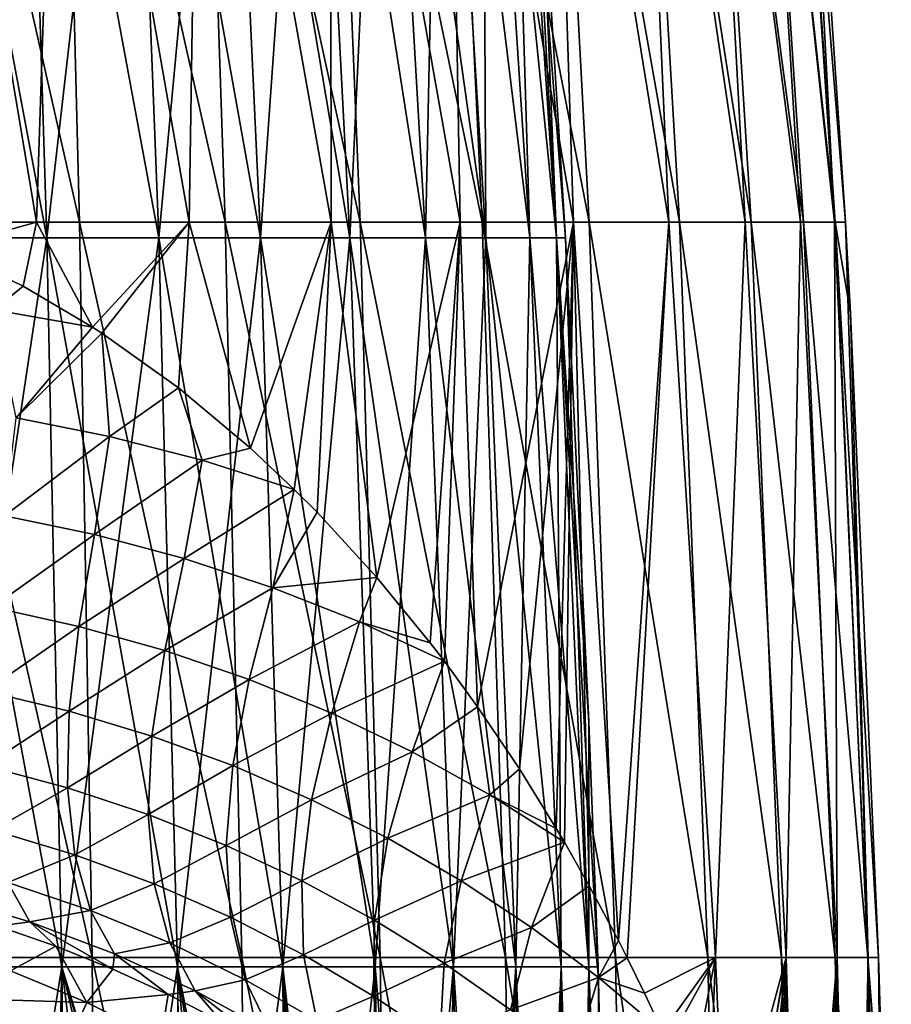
# Model space of a CAD drawing. Header units: metres. Extents: x -62 to 150, y -92 to 92.
# Tile 404 of 656: x 5 to 15, y 12 to 24. Entities that reach past the tile are written whole.
import ezdxf

# ---------------------------------------------------------------- set-up
doc = ezdxf.new("R2010")
doc.units = ezdxf.units.M
doc.layers.add('solid_500615', color=7, linetype='CONTINUOUS')

msp = doc.modelspace()

# ---------------------------------------------------------------- linework, layer by layer
at = {"layer": 'solid_500615'}
for points in [[(5.075491, 21.583109, -13.675952), (3.185355, 21.589016, -14.235032), (3.625036, 30.216682, -13.528821)], [(5.075491, 21.583109, -13.675952), (3.625036, 30.216682, -13.528821), (5.35989, 30.216682, -12.939918)], [(3.625036, 30.216682, 13.528821), (3.775497, 21.583097, 14.090348), (5.582357, 21.583097, 13.477002)], [(5.35989, 30.216682, 12.939918), (3.625036, 30.216682, 13.528821), (5.582357, 21.583097, 13.477002)], [(6.870572, 21.583107, -12.868081), (5.075491, 21.583109, -13.675952), (5.35989, 30.216682, -12.939918)], [(6.870572, 21.583107, -12.868081), (5.35989, 30.216682, -12.939918), (7.003033, 30.216682, -12.129609)], [(5.35989, 30.216682, 12.939918), (5.582357, 21.583097, 13.477002), (7.293701, 21.583097, 12.63306)], [(7.003033, 30.216682, 12.129609), (5.35989, 30.216682, 12.939918), (7.293701, 21.583097, 12.63306)], [(8.540539, 21.583107, -11.825881), (6.870572, 21.583107, -12.868081), (7.003033, 30.216682, -12.129609)], [(8.540539, 21.583107, -11.825881), (7.003033, 30.216682, -12.129609), (8.526353, 30.216682, -11.111759)], [(7.003033, 30.216682, 12.129609), (7.293701, 21.583097, 12.63306), (8.880248, 21.583097, 11.572964)], [(8.526353, 30.216682, 11.111759), (7.003033, 30.216682, 12.129609), (8.880248, 21.583097, 11.572964)], [(10.054982, 21.583105, -10.568331), (8.526353, 30.216682, -11.111759), (9.903784, 30.216682, -9.903784)], [(10.054982, 21.583105, -10.568331), (8.540539, 21.583107, -11.825881), (8.526353, 30.216682, -11.111759)], [(8.526353, 30.216682, 11.111759), (8.880248, 21.583097, 11.572964), (10.314851, 21.583097, 10.314851)], [(9.903784, 30.216682, 9.903784), (8.526353, 30.216682, 11.111759), (10.314851, 21.583097, 10.314851)], [(11.386323, 21.583103, -9.11833), (9.903784, 30.216682, -9.903784), (11.111759, 30.216682, -8.526353)], [(11.386323, 21.583103, -9.11833), (10.054982, 21.583105, -10.568331), (9.903784, 30.216682, -9.903784)], [(9.903784, 30.216682, 9.903784), (10.314851, 21.583097, 10.314851), (11.572964, 21.583097, 8.880248)], [(11.111759, 30.216682, 8.526353), (9.903784, 30.216682, 9.903784), (11.572964, 21.583097, 8.880248)], [(12.510318, 21.583103, -7.502283), (11.111759, 30.216682, -8.526353), (12.129609, 30.216682, -7.003033)], [(12.510318, 21.583103, -7.502283), (11.386323, 21.583103, -9.11833), (11.111759, 30.216682, -8.526353)], [(11.111759, 30.216682, 8.526353), (11.572964, 21.583097, 8.880248), (12.63306, 21.583097, 7.293701)], [(12.129609, 30.216682, 7.003033), (11.111759, 30.216682, 8.526353), (12.63306, 21.583097, 7.293701)], [(13.406498, 21.583101, -5.749619), (12.129609, 30.216682, -7.003033), (12.939918, 30.216682, -5.35989)], [(13.406498, 21.583101, -5.749619), (12.510318, 21.583103, -7.502283), (12.129609, 30.216682, -7.003033)], [(12.129609, 30.216682, 7.003033), (12.63306, 21.583097, 7.293701), (13.477002, 21.583097, 5.582357)], [(12.939918, 30.216682, 5.35989), (12.129609, 30.216682, 7.003033), (13.477002, 21.583097, 5.582357)], [(14.058544, 21.583101, -3.892253), (12.939918, 30.216682, -5.35989), (13.528821, 30.216682, -3.625036)], [(14.058544, 21.583101, -3.892253), (13.406498, 21.583101, -5.749619), (12.939918, 30.216682, -5.35989)], [(12.939918, 30.216682, 5.35989), (13.477002, 21.583097, 5.582357), (14.090348, 21.583097, 3.775497)], [(13.528821, 30.216682, 3.625036), (12.939918, 30.216682, 5.35989), (14.090348, 21.583097, 3.775497)], [(14.454583, 21.583099, -1.964009), (13.528821, 30.216682, -3.625036), (13.886242, 30.216682, -1.828158)], [(14.454583, 21.583099, -1.964009), (14.058544, 21.583101, -3.892253), (13.528821, 30.216682, -3.625036)], [(13.528821, 30.216682, 3.625036), (14.090348, 21.583097, 3.775497), (14.462605, 21.583097, 1.904038)], [(13.886242, 30.216682, 1.828158), (13.528821, 30.216682, 3.625036), (14.462605, 21.583097, 1.904038)], [(14.454583, 21.583099, -1.964009), (13.886242, 30.216682, -1.828158), (14.006066, 30.216682)], [(13.886242, 30.216682, 1.828158), (14.587402, 21.583097), (14.006066, 30.216682)], [(13.886242, 30.216682, 1.828158), (14.462605, 21.583097, 1.904038), (14.587402, 21.583097)], [(14.587402, 21.583097), (14.454583, 21.583099, -1.964009), (14.006066, 30.216682)], [(3.781654, 21.398355, 10.640554), (3.588643, 29.95804, 10.097473), (4.930157, 29.95804, 9.514771)], [(3.588643, 29.95804, -10.097473), (3.781654, 21.398355, -10.640554), (5.19532, 21.398355, -10.026512)], [(4.930157, 29.95804, -9.514771), (3.588643, 29.95804, -10.097473), (5.19532, 21.398355, -10.026512)], [(5.19532, 21.398355, 10.026512), (3.781654, 21.398355, 10.640554), (4.930157, 29.95804, 9.514771)], [(5.19532, 21.398355, 10.026512), (4.930157, 29.95804, 9.514771), (6.179832, 29.95804, 8.754827)], [(4.930157, 29.95804, -9.514771), (5.19532, 21.398355, -10.026512), (6.512207, 21.398355, -9.225696)], [(6.179832, 29.95804, -8.754827), (4.930157, 29.95804, -9.514771), (6.512207, 21.398355, -9.225696)], [(6.512207, 21.398355, 9.225696), (5.19532, 21.398355, 10.026512), (6.179832, 29.95804, 8.754827)], [(6.512207, 21.398355, 9.225696), (6.179832, 29.95804, 8.754827), (7.314388, 29.95804, 7.831797)], [(6.179832, 29.95804, -8.754827), (6.512207, 21.398355, -9.225696), (7.707784, 21.398355, -8.253021)], [(7.314388, 29.95804, -7.831797), (6.179832, 29.95804, -8.754827), (7.707784, 21.398355, -8.253021)], [(7.707784, 21.398355, 8.253021), (6.512207, 21.398355, 9.225696), (7.314388, 29.95804, 7.831797)], [(7.707784, 21.398355, 8.253021), (7.314388, 29.95804, 7.831797), (8.312691, 29.95804, 6.762876)], [(7.314388, 29.95804, -7.831797), (7.707784, 21.398355, -8.253021), (8.75978, 21.398355, -7.126609)], [(8.312691, 29.95804, -6.762876), (7.314388, 29.95804, -7.831797), (8.75978, 21.398355, -7.126609)], [(8.75978, 21.398355, 7.126609), (7.707784, 21.398355, 8.253021), (8.312691, 29.95804, 6.762876)], [(8.75978, 21.398355, 7.126609), (8.312691, 29.95804, 6.762876), (9.156144, 29.95804, 5.567975)], [(8.312691, 29.95804, -6.762876), (8.75978, 21.398355, -7.126609), (9.648597, 21.398355, -5.867442)], [(9.156144, 29.95804, -5.567975), (8.312691, 29.95804, -6.762876), (9.648597, 21.398355, -5.867442)], [(9.648597, 21.398355, 5.867442), (8.75978, 21.398355, 7.126609), (9.156144, 29.95804, 5.567975)], [(9.648597, 21.398355, 5.867442), (9.156144, 29.95804, 5.567975), (9.829036, 29.95804, 4.269352)], [(9.156144, 29.95804, -5.567975), (9.648597, 21.398355, -5.867442), (10.357679, 21.398355, -4.498975)], [(9.829036, 29.95804, -4.269352), (9.156144, 29.95804, -5.567975), (10.357679, 21.398355, -4.498975)], [(10.357679, 21.398355, 4.498975), (9.648597, 21.398355, 5.867442), (9.829036, 29.95804, 4.269352)], [(10.357679, 21.398355, 4.498975), (9.829036, 29.95804, 4.269352), (10.31883, 29.95804, 2.891201)], [(9.829036, 29.95804, -4.269352), (10.357679, 21.398355, -4.498975), (10.873817, 21.398355, -3.046701)], [(10.31883, 29.95804, -2.891201), (9.829036, 29.95804, -4.269352), (10.873817, 21.398355, -3.046701)], [(10.873817, 21.398355, 3.046701), (10.31883, 29.95804, 2.891201), (10.616405, 29.95804, 1.459191)], [(10.873817, 21.398355, 3.046701), (10.357679, 21.398355, 4.498975), (10.31883, 29.95804, 2.891201)], [(10.31883, 29.95804, -2.891201), (10.873817, 21.398355, -3.046701), (11.187397, 21.398355, -1.537672)], [(10.616405, 29.95804, -1.459191), (10.31883, 29.95804, -2.891201), (11.187397, 21.398355, -1.537672)], [(11.187397, 21.398355, 1.537672), (10.616405, 29.95804, 1.459191), (10.716217, 29.95804)], [(11.187397, 21.398355, 1.537672), (10.873817, 21.398355, 3.046701), (10.616405, 29.95804, 1.459191)], [(10.616405, 29.95804, -1.459191), (11.292577, 21.398355), (10.995248, 26.167694)], [(10.616405, 29.95804, -1.459191), (11.187397, 21.398355, -1.537672), (11.292577, 21.398355)], [(10.995248, 26.167694), (11.187397, 21.398355, 1.537672), (10.716217, 29.95804)], [(10.995248, 26.167694), (11.292577, 21.398355), (11.187397, 21.398355, 1.537672)], [(3.985958, 21.280092, -14.0498), (3.185355, 21.589016, -14.235032), (5.075491, 21.583109, -13.675952)], [(3.775497, 21.583097, 14.090348), (3.875771, 12.938643, 14.464576), (5.730619, 12.938643, 13.83494)], [(5.582357, 21.583097, 13.477002), (3.775497, 21.583097, 14.090348), (5.730619, 12.938643, 13.83494)], [(4.918052, 20.831591, -13.777323), (3.985958, 21.280092, -14.0498), (5.075491, 21.583109, -13.675952)], [(5.732983, 20.349724, -13.48664), (4.918052, 20.831591, -13.777323), (5.075491, 21.583109, -13.675952)], [(5.732983, 20.349724, -13.48664), (5.075491, 21.583109, -13.675952), (6.870572, 21.583107, -12.868081)], [(5.582357, 21.583097, 13.477002), (5.730619, 12.938643, 13.83494), (7.487415, 12.938643, 12.968584)], [(7.293701, 21.583097, 12.63306), (5.582357, 21.583097, 13.477002), (7.487415, 12.938643, 12.968584)], [(5.845225, 20.276819, -13.442569), (5.732983, 20.349724, -13.48664), (6.870572, 21.583107, -12.868081)], [(6.745594, 19.635681, -13.051497), (5.845225, 20.276819, -13.442569), (6.870572, 21.583107, -12.868081)], [(7.592062, 18.9249, -12.619517), (6.745594, 19.635681, -13.051497), (6.870572, 21.583107, -12.868081)], [(7.592062, 18.9249, -12.619517), (6.870572, 21.583107, -12.868081), (8.540539, 21.583107, -11.825881)], [(7.293701, 21.583097, 12.63306), (7.487415, 12.938643, 12.968584), (9.116099, 12.938643, 11.880332)], [(8.880248, 21.583097, 11.572964), (7.293701, 21.583097, 12.63306), (9.116099, 12.938643, 11.880332)], [(8.105809, 18.440285, -12.323983), (7.592062, 18.9249, -12.619517), (8.540539, 21.583107, -11.825881)], [(8.373058, 18.173624, -12.159389), (8.105809, 18.440285, -12.323983), (8.540539, 21.583107, -11.825881)], [(9.0751, 17.405342, -11.68976), (8.373058, 18.173624, -12.159389), (8.540539, 21.583107, -11.825881)], [(9.0751, 17.405342, -11.68976), (8.540539, 21.583107, -11.825881), (10.054982, 21.583105, -10.568331)], [(8.880248, 21.583097, 11.572964), (9.116099, 12.938643, 11.880332), (10.588804, 12.938643, 10.588804)], [(10.314851, 21.583097, 10.314851), (8.880248, 21.583097, 11.572964), (10.588804, 12.938643, 10.588804)], [(9.703237, 16.639364, -11.218655), (9.0751, 17.405342, -11.68976), (10.054982, 21.583105, -10.568331)], [(9.870756, 16.421003, -11.0841), (9.703237, 16.639364, -11.218655), (10.054982, 21.583105, -10.568331)], [(10.258547, 15.887612, -10.757129), (9.870756, 16.421003, -11.0841), (10.054982, 21.583105, -10.568331)], [(10.258547, 15.887612, -10.757129), (10.054982, 21.583105, -10.568331), (11.386323, 21.583103, -9.11833)], [(10.751369, 15.158846, -10.307064), (10.258547, 15.887612, -10.757129), (11.386323, 21.583103, -9.11833)], [(10.314851, 21.583097, 10.314851), (10.588804, 12.938643, 10.588804), (11.880332, 12.938643, 9.116099)], [(11.572964, 21.583097, 8.880248), (10.314851, 21.583097, 10.314851), (11.880332, 12.938643, 9.116099)], [(11.186086, 14.456781, -9.874388), (10.751369, 15.158846, -10.307064), (11.386323, 21.583103, -9.11833)], [(11.282111, 14.2938, -9.773819), (11.186086, 14.456781, -9.874388), (11.386323, 21.583103, -9.11833)], [(11.573145, 13.782898, -9.456847), (11.282111, 14.2938, -9.773819), (11.386323, 21.583103, -9.11833)], [(11.916307, 13.137739, -9.057894), (11.386323, 21.583103, -9.11833), (12.510318, 21.583103, -7.502283)], [(11.916307, 13.137739, -9.057894), (11.573145, 13.782898, -9.456847), (11.386323, 21.583103, -9.11833)], [(11.572964, 21.583097, 8.880248), (11.880332, 12.938643, 9.116099), (12.968584, 12.938643, 7.487415)], [(12.63306, 21.583097, 7.293701), (11.572964, 21.583097, 8.880248), (12.968584, 12.938643, 7.487415)], [(11.916307, 13.137739, -9.057894), (12.510318, 21.583103, -7.502283), (12.01897, 12.935781, -8.93268)], [(12.01897, 12.935781, -8.93268), (12.510318, 21.583103, -7.502283), (13.058185, 12.938647, -7.330032)], [(13.058185, 12.938647, -7.330032), (12.510318, 21.583103, -7.502283), (13.406498, 21.583101, -5.749619)], [(12.63306, 21.583097, 7.293701), (12.968584, 12.938643, 7.487415), (13.83494, 12.938643, 5.730619)], [(13.477002, 21.583097, 5.582357), (12.63306, 21.583097, 7.293701), (13.83494, 12.938643, 5.730619)], [(13.058185, 12.938647, -7.330032), (13.406498, 21.583101, -5.749619), (13.886349, 12.938646, -5.604897)], [(13.886349, 12.938646, -5.604897), (13.406498, 21.583101, -5.749619), (14.058544, 21.583101, -3.892253)], [(13.477002, 21.583097, 5.582357), (13.83494, 12.938643, 5.730619), (14.464576, 12.938643, 3.875771)], [(14.090348, 21.583097, 3.775497), (13.477002, 21.583097, 5.582357), (14.464576, 12.938643, 3.875771)], [(13.886349, 12.938646, -5.604897), (14.058544, 21.583101, -3.892253), (14.487747, 12.938644, -3.788235)], [(14.487747, 12.938644, -3.788235), (14.058544, 21.583101, -3.892253), (14.454583, 21.583099, -1.964009)], [(14.090348, 21.583097, 3.775497), (14.464576, 12.938643, 3.875771), (14.846719, 12.938643, 1.954608)], [(14.462605, 21.583097, 1.904038), (14.090348, 21.583097, 3.775497), (14.846719, 12.938643, 1.954608)], [(14.852561, 12.938643, -1.90971), (14.454583, 21.583099, -1.964009), (14.587402, 21.583097)], [(14.487747, 12.938644, -3.788235), (14.454583, 21.583099, -1.964009), (14.852561, 12.938643, -1.90971)], [(14.462605, 21.583097, 1.904038), (14.646024, 20.510857), (14.587402, 21.583097)], [(14.462605, 21.583097, 1.904038), (14.974831, 12.938643), (14.646024, 20.510857)], [(14.462605, 21.583097, 1.904038), (14.846719, 12.938643, 1.954608), (14.974831, 12.938643)], [(14.646024, 20.510857), (14.852561, 12.938643, -1.90971), (14.587402, 21.583097)], [(3.910285, 12.827892, 11.002488), (3.781654, 21.398355, 10.640554), (5.19532, 21.398355, 10.026512)], [(3.781654, 21.398355, -10.640554), (3.910285, 12.827892, -11.002488), (5.372036, 12.827892, -10.36756)], [(5.19532, 21.398355, -10.026512), (3.781654, 21.398355, -10.640554), (5.372036, 12.827892, -10.36756)], [(5.372036, 12.827892, 10.36756), (3.910285, 12.827892, 11.002488), (5.19532, 21.398355, 10.026512)], [(5.372036, 12.827892, 10.36756), (5.19532, 21.398355, 10.026512), (6.512207, 21.398355, 9.225696)], [(5.19532, 21.398355, -10.026512), (5.372036, 12.827892, -10.36756), (6.733717, 12.827892, -9.539504)], [(6.512207, 21.398355, -9.225696), (5.19532, 21.398355, -10.026512), (6.733717, 12.827892, -9.539504)], [(6.733717, 12.827892, 9.539504), (5.372036, 12.827892, 10.36756), (6.512207, 21.398355, 9.225696)], [(6.733717, 12.827892, 9.539504), (6.512207, 21.398355, 9.225696), (7.707784, 21.398355, 8.253021)], [(6.512207, 21.398355, -9.225696), (6.733717, 12.827892, -9.539504), (7.969961, 12.827892, -8.533745)], [(7.707784, 21.398355, -8.253021), (6.512207, 21.398355, -9.225696), (7.969961, 12.827892, -8.533745)], [(7.969961, 12.827892, 8.533745), (6.733717, 12.827892, 9.539504), (7.707784, 21.398355, 8.253021)], [(7.969961, 12.827892, 8.533745), (7.707784, 21.398355, 8.253021), (8.75978, 21.398355, 7.126609)], [(7.707784, 21.398355, -8.253021), (7.969961, 12.827892, -8.533745), (9.05774, 12.827892, -7.369018)], [(8.75978, 21.398355, -7.126609), (7.707784, 21.398355, -8.253021), (9.05774, 12.827892, -7.369018)], [(9.05774, 12.827892, 7.369018), (7.969961, 12.827892, 8.533745), (8.75978, 21.398355, 7.126609)], [(9.05774, 12.827892, 7.369018), (8.75978, 21.398355, 7.126609), (9.648597, 21.398355, 5.867442)], [(8.75978, 21.398355, -7.126609), (9.05774, 12.827892, -7.369018), (9.97679, 12.827892, -6.06702)], [(9.648597, 21.398355, -5.867442), (8.75978, 21.398355, -7.126609), (9.97679, 12.827892, -6.06702)], [(9.97679, 12.827892, 6.06702), (9.05774, 12.827892, 7.369018), (9.648597, 21.398355, 5.867442)], [(9.97679, 12.827892, 6.06702), (9.648597, 21.398355, 5.867442), (10.357679, 21.398355, 4.498975)], [(9.648597, 21.398355, -5.867442), (9.97679, 12.827892, -6.06702), (10.709991, 12.827892, -4.652006)], [(10.357679, 21.398355, -4.498975), (9.648597, 21.398355, -5.867442), (10.709991, 12.827892, -4.652006)], [(10.709991, 12.827892, 4.652006), (9.97679, 12.827892, 6.06702), (10.357679, 21.398355, 4.498975)], [(10.709991, 12.827892, 4.652006), (10.357679, 21.398355, 4.498975), (10.873817, 21.398355, 3.046701)], [(10.357679, 21.398355, -4.498975), (10.709991, 12.827892, -4.652006), (11.243687, 12.827892, -3.150333)], [(10.873817, 21.398355, -3.046701), (10.357679, 21.398355, -4.498975), (11.243687, 12.827892, -3.150333)], [(11.243687, 12.827892, 3.150333), (10.709991, 12.827892, 4.652006), (10.873817, 21.398355, 3.046701)], [(11.243687, 12.827892, 3.150333), (10.873817, 21.398355, 3.046701), (11.187397, 21.398355, 1.537672)], [(10.873817, 21.398355, -3.046701), (11.243687, 12.827892, -3.150333), (11.567932, 12.827892, -1.589976)], [(11.187397, 21.398355, -1.537672), (10.873817, 21.398355, -3.046701), (11.567932, 12.827892, -1.589976)], [(11.567932, 12.827892, 1.589976), (11.187397, 21.398355, 1.537672), (11.292577, 21.398355)], [(11.567932, 12.827892, 1.589976), (11.243687, 12.827892, 3.150333), (11.187397, 21.398355, 1.537672)], [(11.187397, 21.398355, -1.537672), (11.569088, 15.708481), (11.292577, 21.398355)], [(11.187397, 21.398355, -1.537672), (11.67669, 12.827892), (11.569088, 15.708481)], [(11.187397, 21.398355, -1.537672), (11.567932, 12.827892, -1.589976), (11.67669, 12.827892)], [(11.569088, 15.708481), (11.567932, 12.827892, 1.589976), (11.292577, 21.398355)], [(4.572309, 20.554382, -13.923226), (3.985958, 21.280092, -14.0498), (4.918052, 20.831591, -13.777323)], [(4.572309, 20.554382, -13.923226), (4.918052, 20.831591, -13.777323), (5.732983, 20.349724, -13.48664)], [(4.572309, 20.554382, -13.923226), (5.732983, 20.349724, -13.48664), (4.837202, 19.28476, -14.036428)], [(14.646024, 20.510857), (14.974831, 12.938643), (14.852561, 12.938643, -1.90971)], [(4.837202, 19.28476, -14.036428), (5.732983, 20.349724, -13.48664), (5.845225, 20.276819, -13.442569)], [(4.837202, 19.28476, -14.036428), (5.845225, 20.276819, -13.442569), (5.931901, 19.06497, -13.546581)], [(5.931901, 19.06497, -13.546581), (5.845225, 20.276819, -13.442569), (6.745594, 19.635681, -13.051497)], [(5.931901, 19.06497, -13.546581), (6.745594, 19.635681, -13.051497), (7.022328, 18.785242, -12.974162)], [(7.022328, 18.785242, -12.974162), (6.745594, 19.635681, -13.051497), (7.592062, 18.9249, -12.619517)], [(4.837202, 19.28476, -14.036428), (5.931901, 19.06497, -13.546581), (4.698261, 18.132162, -14.474605)], [(5.931901, 19.06497, -13.546581), (5.758332, 17.910295, -13.951516), (4.698261, 18.132162, -14.474605)], [(5.931901, 19.06497, -13.546581), (7.022328, 18.785242, -12.974162), (5.758332, 17.910295, -13.951516)], [(7.022328, 18.785242, -12.974162), (7.592062, 18.9249, -12.619517), (8.105809, 18.440285, -12.323983)], [(7.022328, 18.785242, -12.974162), (6.812347, 17.628859, -13.342797), (5.758332, 17.910295, -13.951516)], [(7.022328, 18.785242, -12.974162), (8.105809, 18.440285, -12.323983), (6.812347, 17.628859, -13.342797)], [(6.812347, 17.628859, -13.342797), (8.105809, 18.440285, -12.323983), (7.85301, 17.286602, -12.65709)], [(7.85301, 17.286602, -12.65709), (8.105809, 18.440285, -12.323983), (8.373058, 18.173624, -12.159389)], [(7.85301, 17.286602, -12.65709), (8.373058, 18.173624, -12.159389), (9.0751, 17.405342, -11.68976)], [(4.698261, 18.132162, -14.474605), (5.758332, 17.910295, -13.951516), (4.553577, 17.05698, -15.099317)], [(5.758332, 17.910295, -13.951516), (5.572436, 16.831781, -14.555072), (4.553577, 17.05698, -15.099317)], [(5.758332, 17.910295, -13.951516), (6.812347, 17.628859, -13.342797), (5.572436, 16.831781, -14.555072)], [(6.812347, 17.628859, -13.342797), (6.58212, 16.549086, -13.924173), (5.572436, 16.831781, -14.555072)], [(6.812347, 17.628859, -13.342797), (7.85301, 17.286602, -12.65709), (6.58212, 16.549086, -13.924173)], [(7.85301, 17.286602, -12.65709), (9.0751, 17.405342, -11.68976), (8.873135, 16.884399, -11.90263)], [(8.873135, 16.884399, -11.90263), (9.0751, 17.405342, -11.68976), (9.703237, 16.639364, -11.218655)], [(7.85301, 17.286602, -12.65709), (7.575937, 16.208246, -13.215944), (6.58212, 16.549086, -13.924173)], [(7.85301, 17.286602, -12.65709), (8.873135, 16.884399, -11.90263), (7.575937, 16.208246, -13.215944)], [(4.553577, 17.05698, -15.099317), (5.572436, 16.831781, -14.555072), (4.472319, 16.07062, -15.872358)], [(5.572436, 16.831781, -14.555072), (5.458721, 15.834051, -15.308102), (4.472319, 16.07062, -15.872358)], [(5.572436, 16.831781, -14.555072), (6.58212, 16.549086, -13.924173), (5.458721, 15.834051, -15.308102)], [(8.873135, 16.884399, -11.90263), (8.547388, 15.810471, -12.439192), (7.575937, 16.208246, -13.215944)], [(8.873135, 16.884399, -11.90263), (9.870756, 16.421003, -11.0841), (8.547388, 15.810471, -12.439192)], [(8.873135, 16.884399, -11.90263), (9.703237, 16.639364, -11.218655), (9.870756, 16.421003, -11.0841)], [(6.58212, 16.549086, -13.924173), (6.430868, 15.541916, -14.656657), (5.458721, 15.834051, -15.308102)], [(6.58212, 16.549086, -13.924173), (7.575937, 16.208246, -13.215944), (6.430868, 15.541916, -14.656657)], [(8.547388, 15.810471, -12.439192), (9.870756, 16.421003, -11.0841), (9.491317, 15.357605, -11.602147)], [(9.491317, 15.357605, -11.602147), (9.870756, 16.421003, -11.0841), (10.258547, 15.887612, -10.757129)], [(7.575937, 16.208246, -13.215944), (7.38292, 15.194451, -13.928035), (6.430868, 15.541916, -14.656657)], [(7.575937, 16.208246, -13.215944), (8.547388, 15.810471, -12.439192), (7.38292, 15.194451, -13.928035)], [(4.472319, 16.07062, -15.872358), (5.458721, 15.834051, -15.308102), (4.473467, 15.191051, -16.769876)], [(9.491317, 15.357605, -11.602147), (10.258547, 15.887612, -10.757129), (10.403362, 14.852332, -10.712187)], [(10.403362, 14.852332, -10.712187), (10.258547, 15.887612, -10.757129), (10.751369, 15.158846, -10.307064)], [(5.458721, 15.834051, -15.308102), (5.440686, 14.933458, -16.18383), (4.473467, 15.191051, -16.769876)], [(5.458721, 15.834051, -15.308102), (6.430868, 15.541916, -14.656657), (5.440686, 14.933458, -16.18383)], [(8.547388, 15.810471, -12.439192), (8.309321, 14.793408, -13.131589), (7.38292, 15.194451, -13.928035)], [(8.547388, 15.810471, -12.439192), (9.491317, 15.357605, -11.602147), (8.309321, 14.793408, -13.131589)], [(11.569088, 15.708481), (11.67669, 12.827892), (11.567932, 12.827892, 1.589976)], [(6.430868, 15.541916, -14.656657), (6.386527, 14.621567, -15.510125), (5.440686, 14.933458, -16.18383)], [(6.430868, 15.541916, -14.656657), (7.38292, 15.194451, -13.928035), (6.386527, 14.621567, -15.510125)], [(9.491317, 15.357605, -11.602147), (9.20578, 14.340961, -12.275829), (8.309321, 14.793408, -13.131589)], [(9.491317, 15.357605, -11.602147), (10.403362, 14.852332, -10.712187), (9.20578, 14.340961, -12.275829)], [(4.473467, 15.191051, -16.769876), (5.440686, 14.933458, -16.18383), (4.561897, 14.435996, -17.770281)], [(7.38292, 15.194451, -13.928035), (7.306153, 14.256791, -14.759526), (6.386527, 14.621567, -15.510125)], [(7.38292, 15.194451, -13.928035), (8.309321, 14.793408, -13.131589), (7.306153, 14.256791, -14.759526)], [(10.403362, 14.852332, -10.712187), (10.751369, 15.158846, -10.307064), (11.186086, 14.456781, -9.874388)], [(5.440686, 14.933458, -16.18383), (5.524613, 14.147603, -17.160086), (4.561897, 14.435996, -17.770281)], [(5.440686, 14.933458, -16.18383), (6.386527, 14.621567, -15.510125), (5.524613, 14.147603, -17.160086)], [(10.403362, 14.852332, -10.712187), (10.068732, 13.839922, -11.368321), (9.20578, 14.340961, -12.275829)], [(10.403362, 14.852332, -10.712187), (11.282111, 14.2938, -9.773819), (10.068732, 13.839922, -11.368321)], [(10.403362, 14.852332, -10.712187), (11.186086, 14.456781, -9.874388), (11.282111, 14.2938, -9.773819)], [(8.309321, 14.793408, -13.131589), (8.195125, 13.841662, -13.941991), (7.306153, 14.256791, -14.759526)], [(8.309321, 14.793408, -13.131589), (9.20578, 14.340961, -12.275829), (8.195125, 13.841662, -13.941991)], [(6.386527, 14.621567, -15.510125), (6.456861, 13.805364, -16.461708), (5.524613, 14.147603, -17.160086)], [(6.386527, 14.621567, -15.510125), (7.306153, 14.256791, -14.759526), (6.456861, 13.805364, -16.461708)], [(4.561897, 14.435996, -17.770281), (5.524613, 14.147603, -17.160086), (4.736977, 13.821094, -18.851494)], [(7.306153, 14.256791, -14.759526), (7.354923, 13.41216, -15.686756), (6.456861, 13.805364, -16.461708)], [(7.306153, 14.256791, -14.759526), (8.195125, 13.841662, -13.941991), (7.354923, 13.41216, -15.686756)], [(9.20578, 14.340961, -12.275829), (9.05021, 13.378846, -13.066322), (8.195125, 13.841662, -13.941991)], [(9.20578, 14.340961, -12.275829), (10.068732, 13.839922, -11.368321), (9.05021, 13.378846, -13.066322)], [(10.068732, 13.839922, -11.368321), (11.282111, 14.2938, -9.773819), (10.89548, 13.29316, -10.415702)], [(10.89548, 13.29316, -10.415702), (11.282111, 14.2938, -9.773819), (11.573145, 13.782898, -9.456847)], [(5.524613, 14.147603, -17.160086), (5.71014, 13.492575, -18.215021), (4.736977, 13.821094, -18.851494)], [(5.524613, 14.147603, -17.160086), (6.456861, 13.805364, -16.461708), (5.71014, 13.492575, -18.215021)], [(4.736977, 13.821094, -18.851494), (4.995757, 13.358998, -19.989998), (3.947463, 13.673466, -20.549576)], [(4.736977, 13.821094, -18.851494), (5.71014, 13.492575, -18.215021), (4.995757, 13.358998, -19.989998)], [(6.456861, 13.805364, -16.461708), (6.641932, 13.109827, -17.489788), (5.71014, 13.492575, -18.215021)], [(6.456861, 13.805364, -16.461708), (7.354923, 13.41216, -15.686756), (6.641932, 13.109827, -17.489788)], [(8.195125, 13.841662, -13.941991), (8.215626, 12.97153, -14.845849), (7.354923, 13.41216, -15.686756)], [(8.195125, 13.841662, -13.941991), (9.05021, 13.378846, -13.066322), (8.215626, 12.97153, -14.845849)], [(10.068732, 13.839922, -11.368321), (9.868814, 12.871405, -12.140285), (9.05021, 13.378846, -13.066322)], [(10.068732, 13.839922, -11.368321), (10.89548, 13.29316, -10.415702), (9.868814, 12.871405, -12.140285)], [(10.89548, 13.29316, -10.415702), (11.573145, 13.782898, -9.456847), (11.68396, 12.703505, -9.423746)], [(11.68396, 12.703505, -9.423746), (11.573145, 13.782898, -9.456847), (11.916307, 13.137739, -9.057894)], [(3.947463, 13.673466, -20.549576), (4.995757, 13.358998, -19.989998), (4.619451, 13.307644, -21.54357)], [(5.71014, 13.492575, -18.215021), (5.994127, 12.981723, -19.325548), (4.995757, 13.358998, -19.989998)], [(5.71014, 13.492575, -18.215021), (6.641932, 13.109827, -17.489788), (5.994127, 12.981723, -19.325548)], [(4.995757, 13.358998, -19.989998), (5.302204, 13.071601, -21.164871), (4.619451, 13.307644, -21.54357)], [(4.995757, 13.358998, -19.989998), (5.970964, 12.804066, -20.739082), (5.302204, 13.071601, -21.164871)], [(4.995757, 13.358998, -19.989998), (5.994127, 12.981723, -19.325548), (5.970964, 12.804066, -20.739082)], [(7.354923, 13.41216, -15.686756), (7.529851, 12.67746, -16.688313), (6.641932, 13.109827, -17.489788)], [(7.354923, 13.41216, -15.686756), (8.215626, 12.97153, -14.845849), (7.529851, 12.67746, -16.688313)], [(9.05021, 13.378846, -13.066322), (9.036949, 12.486799, -13.948117), (8.215626, 12.97153, -14.845849)], [(9.05021, 13.378846, -13.066322), (9.868814, 12.871405, -12.140285), (9.036949, 12.486799, -13.948117)], [(4.619451, 13.307644, -21.54357), (5.302204, 13.071601, -21.164871), (4.76763, 12.782509, -30.20178)], [(10.89548, 13.29316, -10.415702), (10.64907, 12.322311, -11.170598), (9.868814, 12.871405, -12.140285)], [(10.89548, 13.29316, -10.415702), (11.68396, 12.703505, -9.423746), (10.64907, 12.322311, -11.170598)], [(6.641932, 13.109827, -17.489788), (6.938604, 12.549009, -18.571709), (5.994127, 12.981723, -19.325548)], [(6.641932, 13.109827, -17.489788), (7.529851, 12.67746, -16.688313), (6.938604, 12.549009, -18.571709)], [(11.68396, 12.703505, -9.423746), (11.916307, 13.137739, -9.057894), (12.01897, 12.935781, -8.93268)], [(5.302204, 13.071601, -21.164871), (5.667376, 12.409822, -30.20178), (4.76763, 12.782509, -30.20178)], [(5.302204, 13.071601, -21.164871), (5.970964, 12.804066, -20.739082), (5.667376, 12.409822, -30.20178)], [(5.994127, 12.981723, -19.325548), (6.624524, 12.506218, -20.260944), (5.970964, 12.804066, -20.739082)], [(5.994127, 12.981723, -19.325548), (6.938604, 12.549009, -18.571709), (6.624524, 12.506218, -20.260944)], [(8.215626, 12.97153, -14.845849), (8.372109, 12.200228, -15.821929), (7.529851, 12.67746, -16.688313)], [(8.215626, 12.97153, -14.845849), (9.036949, 12.486799, -13.948117), (8.372109, 12.200228, -15.821929)], [(3.875771, 12.938643, 14.464576), (3.925808, 4.287668, 14.651315), (5.804603, 4.287668, 14.01355)], [(5.730619, 12.938643, 13.83494), (3.875771, 12.938643, 14.464576), (5.804603, 4.287668, 14.01355)], [(5.730619, 12.938643, 13.83494), (5.804603, 4.287668, 14.01355), (7.584079, 4.287668, 13.136009)], [(7.487415, 12.938643, 12.968584), (5.730619, 12.938643, 13.83494), (7.584079, 4.287668, 13.136009)], [(7.487415, 12.938643, 12.968584), (7.584079, 4.287668, 13.136009), (9.233789, 4.287668, 12.033709)], [(9.116099, 12.938643, 11.880332), (7.487415, 12.938643, 12.968584), (9.233789, 4.287668, 12.033709)], [(9.868814, 12.871405, -12.140285), (9.817422, 11.961401, -13.001544), (9.036949, 12.486799, -13.948117)], [(9.116099, 12.938643, 11.880332), (9.233789, 4.287668, 12.033709), (10.725507, 4.287668, 10.725507)], [(10.588804, 12.938643, 10.588804), (9.116099, 12.938643, 11.880332), (10.725507, 4.287668, 10.725507)], [(9.868814, 12.871405, -12.140285), (10.64907, 12.322311, -11.170598), (9.817422, 11.961401, -13.001544)], [(10.588804, 12.938643, 10.588804), (10.725507, 4.287668, 10.725507), (12.033709, 4.287668, 9.233789)], [(11.880332, 12.938643, 9.116099), (10.588804, 12.938643, 10.588804), (12.033709, 4.287668, 9.233789)], [(11.68396, 12.703505, -9.423746), (12.01897, 12.935781, -8.93268), (12.224119, 12.51905, -8.673625)], [(11.880332, 12.938643, 9.116099), (12.033709, 4.287668, 9.233789), (13.136009, 4.287668, 7.584079)], [(12.968584, 12.938643, 7.487415), (11.880332, 12.938643, 9.116099), (13.136009, 4.287668, 7.584079)], [(12.224119, 12.51905, -8.673625), (12.01897, 12.935781, -8.93268), (13.058185, 12.938647, -7.330032)], [(12.433908, 12.07077, -8.3957), (12.224119, 12.51905, -8.673625), (13.058185, 12.938647, -7.330032)], [(12.499218, 11.926653, -8.306266), (12.433908, 12.07077, -8.3957), (13.058185, 12.938647, -7.330032)], [(12.747334, 11.358401, -7.952708), (12.499218, 11.926653, -8.306266), (13.058185, 12.938647, -7.330032)], [(12.97041, 10.814055, -7.614416), (12.747334, 11.358401, -7.952708), (13.058185, 12.938647, -7.330032)], [(12.968584, 12.938643, 7.487415), (13.136009, 4.287668, 7.584079), (14.01355, 4.287668, 5.804603)], [(13.83494, 12.938643, 5.730619), (12.968584, 12.938643, 7.487415), (14.01355, 4.287668, 5.804603)], [(13.172331, 10.291791, -7.289099), (12.97041, 10.814055, -7.614416), (13.058185, 12.938647, -7.330032)], [(13.172331, 10.291791, -7.289099), (13.058185, 12.938647, -7.330032), (13.886349, 12.938646, -5.604897)], [(13.354768, 9.791035, -6.977423), (13.172331, 10.291791, -7.289099), (13.886349, 12.938646, -5.604897)], [(13.364951, 9.762252, -6.959477), (13.354768, 9.791035, -6.977423), (13.886349, 12.938646, -5.604897)], [(13.52059, 9.309636, -6.677387), (13.364951, 9.762252, -6.959477), (13.886349, 12.938646, -5.604897)], [(13.671142, 8.847112, -6.389244), (13.52059, 9.309636, -6.677387), (13.886349, 12.938646, -5.604897)], [(13.808371, 8.401753, -6.111653), (13.671142, 8.847112, -6.389244), (13.886349, 12.938646, -5.604897)], [(13.93312, 7.974124, -5.845168), (13.808371, 8.401753, -6.111653), (13.886349, 12.938646, -5.604897)], [(13.83494, 12.938643, 5.730619), (14.01355, 4.287668, 5.804603), (14.651315, 4.287668, 3.925808)], [(14.464576, 12.938643, 3.875771), (13.83494, 12.938643, 5.730619), (14.651315, 4.287668, 3.925808)], [(14.046442, 7.564125, -5.589729), (13.886349, 12.938646, -5.604897), (14.487747, 12.938644, -3.788235)], [(14.046442, 7.564125, -5.589729), (13.93312, 7.974124, -5.845168), (13.886349, 12.938646, -5.604897)], [(14.097124, 7.373266, -5.470879), (14.046442, 7.564125, -5.589729), (14.487747, 12.938644, -3.788235)], [(14.149088, 7.172494, -5.345775), (14.097124, 7.373266, -5.470879), (14.487747, 12.938644, -3.788235)], [(14.2417, 6.800003, -5.113925), (14.149088, 7.172494, -5.345775), (14.487747, 12.938644, -3.788235)], [(14.325542, 6.444977, -4.893026), (14.2417, 6.800003, -5.113925), (14.487747, 12.938644, -3.788235)], [(14.401308, 6.10723, -4.683131), (14.325542, 6.444977, -4.893026), (14.487747, 12.938644, -3.788235)], [(14.470103, 5.784775, -4.482876), (14.401308, 6.10723, -4.683131), (14.487747, 12.938644, -3.788235)], [(14.464576, 12.938643, 3.875771), (14.651315, 4.287668, 3.925808), (15.038392, 4.287668, 1.979842)], [(14.846719, 12.938643, 1.954608), (14.464576, 12.938643, 3.875771), (15.038392, 4.287668, 1.979842)], [(14.532463, 5.477382, -4.292278), (14.470103, 5.784775, -4.482876), (14.487747, 12.938644, -3.788235)], [(14.688319, 4.631004, -3.76906), (14.487747, 12.938644, -3.788235), (14.852561, 12.938643, -1.90971)], [(14.589291, 5.183068, -4.109996), (14.532463, 5.477382, -4.292278), (14.487747, 12.938644, -3.788235)], [(14.63765, 4.920255, -3.947544), (14.589291, 5.183068, -4.109996), (14.487747, 12.938644, -3.788235)], [(14.688319, 4.631004, -3.76906), (14.63765, 4.920255, -3.947544), (14.487747, 12.938644, -3.788235)], [(14.731597, 4.370893, -3.608975), (14.688319, 4.631004, -3.76906), (14.852561, 12.938643, -1.90971)], [(14.731597, 4.370893, -3.608975), (14.852561, 12.938643, -1.90971), (14.745149, 4.286691, -3.557235)], [(14.852561, 12.938643, -1.90971), (15.061988, 4.287669, -1.79151), (14.745149, 4.286691, -3.557235)], [(14.846719, 12.938643, 1.954608), (15.168158, 4.287668), (15.055482, 10.259061)], [(14.846719, 12.938643, 1.954608), (15.038392, 4.287668, 1.979842), (15.168158, 4.287668)], [(14.846719, 12.938643, 1.954608), (15.055482, 10.259061), (14.974831, 12.938643)], [(14.852561, 12.938643, -1.90971), (14.974831, 12.938643), (15.061988, 4.287669, -1.79151)], [(14.974831, 12.938643), (15.055482, 10.259061), (15.061988, 4.287669, -1.79151)], [(5.667376, 12.409822, -30.20178), (3.662042, 12.473087, -33), (4.76763, 12.782509, -30.20178)], [(3.974472, 4.250968, 11.183093), (3.910285, 12.827892, 11.002488), (5.372036, 12.827892, 10.36756)], [(3.910285, 12.827892, -11.002488), (4.763579, 10.065212, -10.751427), (5.296556, 9.665351, -10.510674)], [(5.372036, 12.827892, -10.36756), (3.910285, 12.827892, -11.002488), (5.296556, 9.665351, -10.510674)], [(5.460218, 4.250968, 10.537743), (3.974472, 4.250968, 11.183093), (5.372036, 12.827892, 10.36756)], [(5.372036, 12.827892, -10.36756), (5.296556, 9.665351, -10.510674), (5.81013, 9.217451, -10.248452)], [(5.460218, 4.250968, 10.537743), (5.372036, 12.827892, 10.36756), (6.733717, 12.827892, 9.539504)], [(5.372036, 12.827892, -10.36756), (6.625389, 8.369032, -9.764885), (6.776745, 8.190412, -9.665187)], [(6.733717, 12.827892, -9.539504), (5.372036, 12.827892, -10.36756), (6.776745, 8.190412, -9.665187)], [(5.372036, 12.827892, -10.36756), (6.309847, 8.718707, -9.962436), (6.625389, 8.369032, -9.764885)], [(5.372036, 12.827892, -10.36756), (5.81013, 9.217451, -10.248452), (6.309847, 8.718707, -9.962436)], [(6.844251, 4.250968, 9.696094), (5.460218, 4.250968, 10.537743), (6.733717, 12.827892, 9.539504)], [(5.970964, 12.804066, -20.739082), (6.624524, 12.506218, -20.260944), (5.667376, 12.409822, -30.20178)], [(6.844251, 4.250968, 9.696094), (6.733717, 12.827892, 9.539504), (7.969961, 12.827892, 8.533745)], [(6.733717, 12.827892, -9.539504), (7.938106, 6.488362, -8.780622), (8.004766, 6.369002, -8.722621)], [(7.969961, 12.827892, -8.533745), (6.733717, 12.827892, -9.539504), (8.004766, 6.369002, -8.722621)], [(6.733717, 12.827892, -9.539504), (7.589657, 7.069223, -9.07007), (7.938106, 6.488362, -8.780622)], [(6.733717, 12.827892, -9.539504), (7.200554, 7.64333, -9.368021), (7.589657, 7.069223, -9.07007)], [(6.733717, 12.827892, -9.539504), (6.776745, 8.190412, -9.665187), (7.200554, 7.64333, -9.368021)], [(8.100787, 4.250968, 8.673825), (6.844251, 4.250968, 9.696094), (7.969961, 12.827892, 8.533745)], [(8.100787, 4.250968, 8.673825), (7.969961, 12.827892, 8.533745), (9.05774, 12.827892, 7.369018)], [(7.969961, 12.827892, -8.533745), (8.730651, 4.789056, -8.030114), (8.922237, 4.250449, -7.826354)], [(9.05774, 12.827892, -7.369018), (7.969961, 12.827892, -8.533745), (8.922237, 4.250449, -7.826354)], [(7.969961, 12.827892, -8.533745), (8.509808, 5.334078, -8.253424), (8.730651, 4.789056, -8.030114)], [(7.969961, 12.827892, -8.533745), (8.24301, 5.912491, -8.50805), (8.509808, 5.334078, -8.253424)], [(7.969961, 12.827892, -8.533745), (8.004766, 6.369002, -8.722621), (8.24301, 5.912491, -8.50805)], [(9.206422, 4.250968, 7.48998), (8.100787, 4.250968, 8.673825), (9.05774, 12.827892, 7.369018)], [(9.05774, 12.827892, -7.369018), (8.922237, 4.250449, -7.826354), (9.79325, 4.250968, -6.704496)], [(9.206422, 4.250968, 7.48998), (9.05774, 12.827892, 7.369018), (9.97679, 12.827892, 6.06702)], [(9.97679, 12.827892, -6.06702), (9.05774, 12.827892, -7.369018), (9.79325, 4.250968, -6.704496)], [(10.140558, 4.250968, 6.16661), (9.206422, 4.250968, 7.48998), (9.97679, 12.827892, 6.06702)], [(9.97679, 12.827892, -6.06702), (9.79325, 4.250968, -6.704496), (10.525782, 4.250968, -5.48324)], [(10.140558, 4.250968, 6.16661), (9.97679, 12.827892, 6.06702), (10.709991, 12.827892, 4.652006)], [(10.709991, 12.827892, -4.652006), (9.97679, 12.827892, -6.06702), (10.525782, 4.250968, -5.48324)], [(10.885796, 4.250968, 4.728368), (10.140558, 4.250968, 6.16661), (10.709991, 12.827892, 4.652006)], [(10.709991, 12.827892, -4.652006), (10.525782, 4.250968, -5.48324), (11.106764, 4.250968, -4.183037)], [(10.885796, 4.250968, 4.728368), (10.709991, 12.827892, 4.652006), (11.243687, 12.827892, 3.150333)], [(11.243687, 12.827892, -3.150333), (10.709991, 12.827892, -4.652006), (11.106764, 4.250968, -4.183037)], [(11.42825, 4.250968, 3.202046), (10.885796, 4.250968, 4.728368), (11.243687, 12.827892, 3.150333)], [(11.243687, 12.827892, -3.150333), (11.106764, 4.250968, -4.183037), (11.527831, 4.250968, -2.822607)], [(11.42825, 4.250968, 3.202046), (11.243687, 12.827892, 3.150333), (11.567932, 12.827892, 1.589976)], [(11.567932, 12.827892, -1.589976), (11.243687, 12.827892, -3.150333), (11.527831, 4.250968, -2.822607)], [(11.757819, 4.250968, 1.616075), (11.42825, 4.250968, 3.202046), (11.567932, 12.827892, 1.589976)], [(11.567932, 12.827892, -1.589976), (11.527831, 4.250968, -2.822607), (11.782922, 4.250968, -1.421537)], [(11.757819, 4.250968, 1.616075), (11.567932, 12.827892, 1.589976), (11.67669, 12.827892)], [(11.567932, 12.827892, -1.589976), (11.856116, 5.237471), (11.67669, 12.827892)], [(11.567932, 12.827892, -1.589976), (11.868361, 4.250968), (11.856116, 5.237471)], [(11.567932, 12.827892, -1.589976), (11.782922, 4.250968, -1.421537), (11.868361, 4.250968)], [(11.856116, 5.237471), (11.757819, 4.250968, 1.616075), (11.67669, 12.827892)], [(7.529851, 12.67746, -16.688313), (7.827979, 12.067427, -17.741972), (6.938604, 12.549009, -18.571709)], [(7.529851, 12.67746, -16.688313), (8.372109, 12.200228, -15.821929), (7.827979, 12.067427, -17.741972)], [(11.68396, 12.703505, -9.423746), (11.389624, 11.734401, -10.163054), (10.64907, 12.322311, -11.170598)], [(11.68396, 12.703505, -9.423746), (12.433908, 12.07077, -8.3957), (11.389624, 11.734401, -10.163054)], [(11.68396, 12.703505, -9.423746), (12.224119, 12.51905, -8.673625), (12.433908, 12.07077, -8.3957)], [(6.624524, 12.506218, -20.260944), (6.538242, 11.973897, -30.20178), (5.667376, 12.409822, -30.20178)], [(6.624524, 12.506218, -20.260944), (7.25559, 12.181923, -19.742544), (6.538242, 11.973897, -30.20178)], [(6.938604, 12.549009, -18.571709), (7.25559, 12.181923, -19.742544), (6.624524, 12.506218, -20.260944)], [(6.938604, 12.549009, -18.571709), (7.843286, 11.844866, -19.209944), (7.25559, 12.181923, -19.742544)], [(6.938604, 12.549009, -18.571709), (7.827979, 12.067427, -17.741972), (7.843286, 11.844866, -19.209944)], [(3.662042, 12.473087, -33), (5.398914, 11.825717, -33), (4.314019, 8.463727, -33)], [(5.667376, 12.409822, -30.20178), (5.398914, 11.825717, -33), (3.662042, 12.473087, -33)], [(6.538242, 11.973897, -30.20178), (5.398914, 11.825717, -33), (5.667376, 12.409822, -30.20178)], [(9.036949, 12.486799, -13.948117), (9.168039, 11.682269, -14.900125), (8.372109, 12.200228, -15.821929)], [(9.036949, 12.486799, -13.948117), (9.817422, 11.961401, -13.001544), (9.168039, 11.682269, -14.900125)]]:
    msp.add_3dface(points, dxfattribs=at)

doc.saveas('drawing.dxf')
